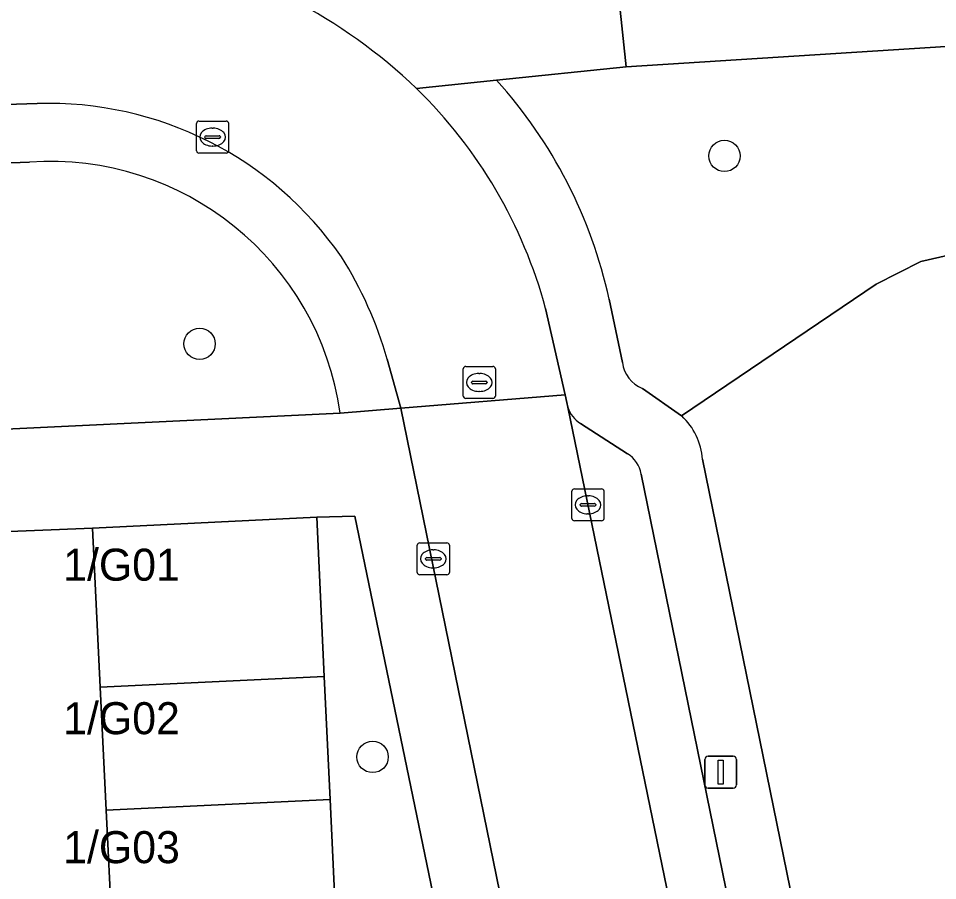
# Model space of a CAD drawing. Extents: x 161084 to 161928, y 385354 to 386522.
# Drawn here: x 161848.77 to 161877.47, y 386316.01 to 386342.94 of the extents above; entities that cross this region are included whole.
import ezdxf

# ---------------------------------------------------------------- set-up
doc = ezdxf.new("R2010")
doc.units = 0
for name, color, linetype in [('IMGEO_Berm_groen', 7, 'Continuous'), ('IMGEO_Boom', 7, 'Continuous'), ('IMGEO_Fietspad_gesloten', 7, 'Continuous'), ('IMGEO_Fietspad_open', 7, 'Continuous'), ('IMGEO_Groenvoorziening', 7, 'Continuous'), ('IMGEO_Kolk', 7, 'Continuous'), ('IMGEO_Lichtmast', 7, 'Continuous'), ('IMGEO_Pand', 7, 'Continuous'), ('IMGEO_Pand_nummerreeks', 7, 'Continuous'), ('IMGEO_Parkeervlak_open', 7, 'Continuous'), ('IMGEO_Rijbaan_lokaal_open', 7, 'Continuous'), ('IMGEO_Rioolput', 7, 'Continuous'), ('IMGEO_Voetpad_open', 7, 'Continuous')]:
    doc.layers.add(name, color=color, linetype=linetype)

msp = doc.modelspace()

# ---------------------------------------------------------------- linework, layer by layer
at = {"layer": 'IMGEO_Berm_groen'}
for points in [[(161885.591, 386342.553), (161867.742, 386341.422), (161863.696, 386341.005)], [(161868.255, 386331.38), (161869.478, 386330.517), (161875.553, 386334.631), (161876.952, 386335.343), (161878.727, 386335.751), (161880.763, 386335.972), (161882.62, 386335.465), (161884.182, 386334.844), (161885.27, 386334.206), (161886.309, 386333.331), (161887.151, 386331.956), (161887.895, 386330.255), (161888.267, 386329.079), (161885.024, 386274.062), (161876.881, 386264.995), (161866.703, 386265.668), (161865.831, 386252.535)], [(161867.213, 386334.166), (161867.63, 386332.189)]]:
    msp.add_lwpolyline(points, dxfattribs=at)
for centre, radius, start, end in [((161852.618, 386330.984), 14.938, 12.2983, 42.1313), ((161868.615, 386332.304), 0.992, 186.656, 248.7204)]:
    msp.add_arc(centre, radius, start, end, dxfattribs=at)
at = {"layer": 'IMGEO_Boom'}
for centre in [(161870.815, 386338.638), (161854.425, 386332.771), (161859.828, 386319.867)]:
    msp.add_circle(centre, 0.489, dxfattribs=at)
at = {"layer": 'IMGEO_Fietspad_gesloten'}
msp.add_lwpolyline([(161885.609, 386345.797), (161867.42, 386344.48), (161867.742, 386341.422), (161885.591, 386342.553)], dxfattribs=at)
at = {"layer": 'IMGEO_Fietspad_open'}
msp.add_lwpolyline([(161861.197, 386340.747), (161863.696, 386341.005), (161867.742, 386341.422), (161867.42, 386344.48), (161860.567, 386343.832), (161857.315, 386343.524)], dxfattribs=at)
msp.add_arc((161849.493, 386328.487), 16.95, 46.3278, 62.5159, dxfattribs=at)
at = {"layer": 'IMGEO_Groenvoorziening'}
for points in [[(161849.113, 386338.445), (161773.348, 386335.778), (161773.502, 386330.565), (161772.002, 386330.5), (161772.118, 386326.539), (161840.149, 386329.717), (161842.057, 386329.808), (161858.818, 386330.607)], [(161869.458, 386268.037), (161866.703, 386265.668), (161876.881, 386264.995), (161885.024, 386274.062), (161888.267, 386329.079), (161887.895, 386330.255), (161887.151, 386331.956), (161886.309, 386333.331), (161885.27, 386334.206), (161884.182, 386334.844), (161882.62, 386335.465), (161880.763, 386335.972), (161878.727, 386335.751), (161876.952, 386335.343), (161875.553, 386334.631), (161869.478, 386330.517)], [(161870.125, 386329.167), (161877.298, 386294.014)], [(161859.274, 386327.388), (161858.086, 386327.354), (161858.319, 386322.377), (161858.499, 386318.541), (161858.668, 386314.938), (161858.835, 386311.366), (161859.004, 386307.772), (161859.171, 386304.189), (161859.339, 386300.606), (161859.508, 386297.004), (161859.689, 386293.144), (161856.799, 386293.006), (161856.913, 386290.812), (161865.581, 386291.191)], [(161866.713, 386291.405), (161859.274, 386327.388)]]:
    msp.add_lwpolyline(points, dxfattribs=at)
for centre, radius, start, end in [((161849.758, 386329.317), 9.151, 8.1051, 94.0445), ((161868.124, 386329.038), 2.006, 3.693, 47.52)]:
    msp.add_arc(centre, radius, start, end, dxfattribs=at)
at = {"layer": 'IMGEO_Kolk'}
for p, q in [((161854.331, 386338.802), (161854.331, 386339.654)), ((161854.406, 386339.728), (161855.258, 386339.728)), ((161854.819, 386339.508), (161854.844, 386339.508)), ((161855.332, 386339.654), (161855.332, 386338.802)), ((161854.59, 386339.222), (161854.59, 386339.234)), ((161854.633, 386339.271), (161855.031, 386339.271)), ((161855.074, 386339.234), (161855.074, 386339.222)), ((161855.028, 386339.185), (161854.63, 386339.185)), ((161854.842, 386338.948), (161854.817, 386338.948)), ((161855.258, 386338.728), (161854.406, 386338.728)), ((161866.052, 386327.316), (161866.052, 386328.168)), ((161866.127, 386328.242), (161866.979, 386328.242)), ((161866.54, 386328.022), (161866.565, 386328.022)), ((161867.053, 386328.168), (161867.053, 386327.316)), ((161866.311, 386327.736), (161866.311, 386327.748)), ((161866.354, 386327.785), (161866.752, 386327.785)), ((161866.795, 386327.748), (161866.795, 386327.736)), ((161866.749, 386327.699), (161866.351, 386327.699)), ((161866.563, 386327.462), (161866.538, 386327.462)), ((161866.979, 386327.242), (161866.127, 386327.242)), ((161861.298, 386326.556), (161862.15, 386326.556)), ((161861.223, 386325.63), (161861.223, 386326.482)), ((161861.711, 386326.336), (161861.736, 386326.336)), ((161862.224, 386326.482), (161862.224, 386325.63)), ((161861.482, 386326.05), (161861.482, 386326.062)), ((161861.92, 386326.013), (161861.522, 386326.013)), ((161861.525, 386326.099), (161861.923, 386326.099)), ((161861.966, 386326.062), (161861.966, 386326.05)), ((161861.734, 386325.776), (161861.709, 386325.776)), ((161862.15, 386325.556), (161861.298, 386325.556))]:
    msp.add_line(p, q, dxfattribs=at)
for points in [[(161854.331, 386338.802), (161854.331, 386339.654)], [(161854.406, 386339.728), (161855.258, 386339.728)], [(161855.332, 386339.654), (161855.332, 386338.802)], [(161855.258, 386338.728), (161854.406, 386338.728)], [(161866.052, 386327.316), (161866.052, 386328.168)], [(161866.127, 386328.242), (161866.979, 386328.242)], [(161867.053, 386328.168), (161867.053, 386327.316)], [(161866.979, 386327.242), (161866.127, 386327.242)], [(161861.298, 386326.556), (161862.15, 386326.556)], [(161861.223, 386325.63), (161861.223, 386326.482)], [(161862.224, 386326.482), (161862.224, 386325.63)], [(161862.15, 386325.556), (161861.298, 386325.556)]]:
    msp.add_lwpolyline(points, dxfattribs=at)
for centre, radius, start, end in [((161854.408, 386339.652), 0.0765, 91.552, 178.448), ((161854.408, 386339.652), 0.0765, 91.552, 178.448), ((161855.256, 386339.652), 0.0765, 1.552, 88.448), ((161855.256, 386339.652), 0.0765, 1.552, 88.448), ((161854.63, 386339.231), 0.0403, 85.8775, 175.7526), ((161854.627, 386339.221), 0.0366, 178.938, 274.7102), ((161855.031, 386339.228), 0.043, 264.8664, 352.4533), ((161855.035, 386339.233), 0.0386, 1.7309, 96.639), ((161854.408, 386338.804), 0.0765, 181.552, 268.448), ((161854.408, 386338.804), 0.0765, 181.552, 268.448), ((161855.256, 386338.804), 0.0765, 271.552, 358.448), ((161855.256, 386338.804), 0.0765, 271.552, 358.448), ((161866.129, 386328.166), 0.0765, 91.552, 178.448), ((161866.129, 386328.166), 0.0765, 91.552, 178.448), ((161866.977, 386328.166), 0.0765, 1.552, 88.448), ((161866.977, 386328.166), 0.0765, 1.552, 88.448), ((161866.351, 386327.745), 0.0403, 85.8775, 175.7526), ((161866.348, 386327.735), 0.0366, 178.938, 274.7102), ((161866.752, 386327.742), 0.043, 264.8664, 352.4533), ((161866.756, 386327.747), 0.0386, 1.7309, 96.639), ((161866.129, 386327.318), 0.0765, 181.552, 268.448), ((161866.129, 386327.318), 0.0765, 181.552, 268.448), ((161866.977, 386327.318), 0.0765, 271.552, 358.448), ((161866.977, 386327.318), 0.0765, 271.552, 358.448), ((161861.3, 386326.48), 0.0765, 91.552, 178.448), ((161861.3, 386326.48), 0.0765, 91.552, 178.448), ((161862.148, 386326.48), 0.0765, 1.552, 88.448), ((161862.148, 386326.48), 0.0765, 1.552, 88.448), ((161861.522, 386326.059), 0.0403, 85.8775, 175.7526), ((161861.519, 386326.049), 0.0366, 178.938, 274.7102), ((161861.923, 386326.056), 0.043, 264.8664, 352.4533), ((161861.927, 386326.061), 0.0386, 1.7309, 96.639), ((161861.3, 386325.632), 0.0765, 181.552, 268.448), ((161861.3, 386325.632), 0.0765, 181.552, 268.448), ((161862.148, 386325.632), 0.0765, 271.552, 358.448), ((161862.148, 386325.632), 0.0765, 271.552, 358.448)]:
    msp.add_arc(centre, radius, start, end, dxfattribs=at)
for centre, major_axis, ratio, start_param, end_param in [((161854.818, 386339.228), (-0.387, 0.002), 0.722429, 4.712389, 7.853982), ((161854.843, 386339.228), (-0.39, 0.002), 0.717154, 1.570796, 4.712389), ((161866.539, 386327.742), (-0.387, 0.002), 0.722429, 4.712389, 7.853982), ((161866.564, 386327.742), (-0.39, 0.002), 0.717154, 1.570796, 4.712389), ((161861.71, 386326.056), (-0.387, 0.002), 0.722429, 4.712389, 7.853982), ((161861.735, 386326.056), (-0.39, 0.002), 0.717154, 1.570796, 4.712389)]:
    msp.add_ellipse(centre, major_axis=major_axis, ratio=ratio, start_param=start_param, end_param=end_param, dxfattribs=at)
at = {"layer": 'IMGEO_Lichtmast'}
for p, q in [((161870.202, 386318.993), (161870.202, 386319.793)), ((161870.202, 386319.793), (161870.202, 386318.993)), ((161870.302, 386319.893), (161871.092, 386319.893)), ((161871.092, 386319.893), (161870.302, 386319.893)), ((161871.192, 386319.793), (161871.192, 386318.993)), ((161871.192, 386318.993), (161871.192, 386319.793)), ((161871.092, 386318.893), (161870.302, 386318.893)), ((161870.302, 386318.893), (161871.092, 386318.893))]:
    msp.add_line(p, q, dxfattribs=at)
msp.add_lwpolyline([(161870.622, 386319.768), (161870.772, 386319.768), (161870.772, 386319.018), (161870.622, 386319.018), (161870.622, 386319.768)], dxfattribs=at)
for centre, start, end in [((161870.302, 386319.793), 90, 180), ((161870.302, 386319.793), 90, 180), ((161871.092, 386319.793), 0, 90), ((161871.092, 386319.793), 360, 90), ((161870.302, 386318.993), 180, 270), ((161870.302, 386318.993), 180, 270), ((161871.092, 386318.993), 270, 0), ((161871.092, 386318.993), 270, 0)]:
    msp.add_arc(centre, 0.1, start, end, dxfattribs=at)
at = {"layer": 'IMGEO_Pand'}
for points in [[(161858.086, 386327.354), (161851.079, 386327.013), (161851.32, 386322.044), (161858.319, 386322.377)], [(161851.507, 386318.202), (161858.499, 386318.541), (161858.319, 386322.377), (161851.32, 386322.044)], [(161858.499, 386318.541), (161851.507, 386318.202), (161851.682, 386314.599), (161858.668, 386314.938)]]:
    msp.add_lwpolyline(points, close=True, dxfattribs=at)
at = {"layer": 'IMGEO_Parkeervlak_open'}
for points in [[(161865.924, 386330.79), (161874.063, 386291.215)], [(161867.784, 386329.338), (161866.321, 386330.286)], [(161875.252, 386294.261), (161868.212, 386328.703)]]:
    msp.add_lwpolyline(points, dxfattribs=at)
for centre, radius, start, end in [((161866.763, 386331.043), 0.876, 196.7536, 239.7013), ((161867.327, 386328.568), 0.896, 8.6674, 59.2938)]:
    msp.add_arc(centre, radius, start, end, dxfattribs=at)
at = {"layer": 'IMGEO_Rijbaan_lokaal_open'}
for points in [[(161857.315, 386343.524), (161855.938, 386344.165), (161854.509, 386344.68), (161853.04, 386345.066), (161851.542, 386345.319), (161850.028, 386345.437), (161849.395, 386345.446), (161818.731, 386344.468), (161805.95, 386343.979), (161805.592, 386343.959), (161803.291, 386343.864), (161803.418, 386338.802), (161849.356, 386340.275)], [(161860.282, 386332.291), (161860.71, 386330.762), (161865.839, 386331.182), (161865.231, 386333.872)], [(161865.924, 386330.79), (161865.893, 386330.943), (161865.839, 386331.182), (161860.71, 386330.762), (161868.179, 386294.162)], [(161874.677, 386288.161), (161874.063, 386291.215), (161865.924, 386330.79)], [(161865.581, 386291.191), (161856.913, 386290.812), (161856.799, 386293.006), (161852.74, 386292.813), (161852.553, 386296.665), (161852.378, 386300.268), (161852.203, 386303.863), (161852.03, 386307.434), (161851.855, 386311.026), (161851.682, 386314.599), (161851.507, 386318.202), (161851.32, 386322.044), (161851.079, 386327.013), (161844.08, 386326.736), (161844.281, 386322.722), (161844.407, 386320.195), (161845.275, 386302.856), (161845.464, 386299.08), (161845.614, 386296.054), (161845.801, 386292.28), (161846.325, 386281.852), (161858.201, 386282.486), (161858.152, 386283.857)]]:
    msp.add_lwpolyline(points, dxfattribs=at)
for centre, radius, start, end in [((161849.493, 386328.487), 16.95, 46.3278, 62.5159), ((161850.649, 386329.937), 15.103, 15.1019, 45.7039), ((161849.711, 386329.166), 11.114, 34.672, 91.8317), ((161848.517, 386328.949), 12.23, 15.8579, 32.3262)]:
    msp.add_arc(centre, radius, start, end, dxfattribs=at)
at = {"layer": 'IMGEO_Rioolput'}
for p, q in [((161862.734, 386332.065), (161863.586, 386332.065)), ((161862.659, 386331.139), (161862.659, 386331.991)), ((161863.147, 386331.845), (161863.172, 386331.845)), ((161863.66, 386331.991), (161863.66, 386331.139)), ((161862.918, 386331.559), (161862.918, 386331.571)), ((161863.356, 386331.522), (161862.958, 386331.522)), ((161862.961, 386331.608), (161863.359, 386331.608)), ((161863.402, 386331.571), (161863.402, 386331.559)), ((161863.17, 386331.285), (161863.145, 386331.285)), ((161863.586, 386331.065), (161862.734, 386331.065))]:
    msp.add_line(p, q, dxfattribs=at)
for points in [[(161862.734, 386332.065), (161863.586, 386332.065)], [(161862.659, 386331.139), (161862.659, 386331.991)], [(161863.66, 386331.991), (161863.66, 386331.139)], [(161863.586, 386331.065), (161862.734, 386331.065)]]:
    msp.add_lwpolyline(points, dxfattribs=at)
for centre, radius, start, end in [((161862.736, 386331.989), 0.0765, 91.552, 178.448), ((161862.736, 386331.989), 0.0765, 91.552, 178.448), ((161863.584, 386331.989), 0.0765, 1.552, 88.448), ((161863.584, 386331.989), 0.0765, 1.552, 88.448), ((161862.958, 386331.568), 0.0403, 85.8775, 175.7526), ((161862.955, 386331.558), 0.0366, 178.938, 274.7102), ((161863.359, 386331.565), 0.043, 264.8664, 352.4533), ((161863.363, 386331.57), 0.0386, 1.7309, 96.639), ((161862.736, 386331.141), 0.0765, 181.552, 268.448), ((161862.736, 386331.141), 0.0765, 181.552, 268.448), ((161863.584, 386331.141), 0.0765, 271.552, 358.448), ((161863.584, 386331.141), 0.0765, 271.552, 358.448)]:
    msp.add_arc(centre, radius, start, end, dxfattribs=at)
for centre, major_axis, ratio, start_param, end_param in [((161863.146, 386331.565), (-0.387, 0.002), 0.722429, 4.712389, 7.853982), ((161863.171, 386331.565), (-0.39, 0.002), 0.717154, 1.570796, 4.712389)]:
    msp.add_ellipse(centre, major_axis=major_axis, ratio=ratio, start_param=start_param, end_param=end_param, dxfattribs=at)
at = {"layer": 'IMGEO_Voetpad_open'}
for points in [[(161863.696, 386341.005), (161861.197, 386340.747)], [(161770.492, 386340.599), (161766.562, 386340.463), (161766.641, 386338.163), (161766.729, 386336.162), (161766.755, 386335.169), (161771.741, 386335.293), (161773.348, 386335.778), (161849.113, 386338.445)], [(161849.356, 386340.275), (161803.418, 386338.802), (161800.371, 386338.695), (161781.855, 386338.045), (161775.008, 386337.814)], [(161867.63, 386332.189), (161867.213, 386334.166)], [(161865.231, 386333.872), (161865.839, 386331.182), (161865.893, 386330.943), (161865.924, 386330.79)], [(161858.818, 386330.607), (161860.71, 386330.762), (161860.282, 386332.291)], [(161869.478, 386330.517), (161868.255, 386331.38)], [(161860.71, 386330.762), (161858.818, 386330.607), (161842.057, 386329.808), (161840.149, 386329.717), (161772.118, 386326.539), (161775.636, 386323.553), (161777.011, 386323.62), (161801.33, 386324.803), (161801.407, 386324.819), (161809.177, 386325.242), (161809.245, 386325.235), (161813.588, 386325.385), (161813.691, 386325.387), (161822.007, 386325.833), (161842.168, 386326.834), (161842.285, 386323.53), (161842.317, 386322.624), (161844.281, 386322.722), (161844.08, 386326.736), (161851.079, 386327.013), (161858.086, 386327.354), (161859.274, 386327.388), (161866.713, 386291.405)], [(161868.179, 386294.162), (161860.71, 386330.762)], [(161866.321, 386330.286), (161867.784, 386329.338)], [(161877.298, 386294.014), (161870.125, 386329.167)], [(161868.212, 386328.703), (161875.252, 386294.261)]]:
    msp.add_lwpolyline(points, dxfattribs=at)
for centre, radius, start, end in [((161852.618, 386330.984), 14.938, 12.2983, 42.1313), ((161850.649, 386329.937), 15.103, 15.1019, 45.7039), ((161849.711, 386329.166), 11.114, 34.672, 91.8317), ((161849.758, 386329.317), 9.151, 8.1051, 94.0445), ((161848.517, 386328.949), 12.23, 15.8579, 32.3262), ((161868.615, 386332.304), 0.992, 186.656, 248.7204), ((161866.763, 386331.043), 0.876, 196.7536, 239.7013), ((161868.124, 386329.038), 2.006, 3.693, 47.52), ((161867.327, 386328.568), 0.896, 8.6674, 59.2938)]:
    msp.add_arc(centre, radius, start, end, dxfattribs=at)

# ---------------------------------------------------------------- texts
at = {"layer": 'IMGEO_Pand_nummerreeks'}
for s, p in [('1/G01', (161850.165, 386325.373)), ('1/G02', (161850.165, 386320.578)), ('1/G03', (161850.165, 386316.55))]:
    msp.add_text(s, height=1, dxfattribs=at).set_placement(p)

doc.saveas('drawing.dxf')
